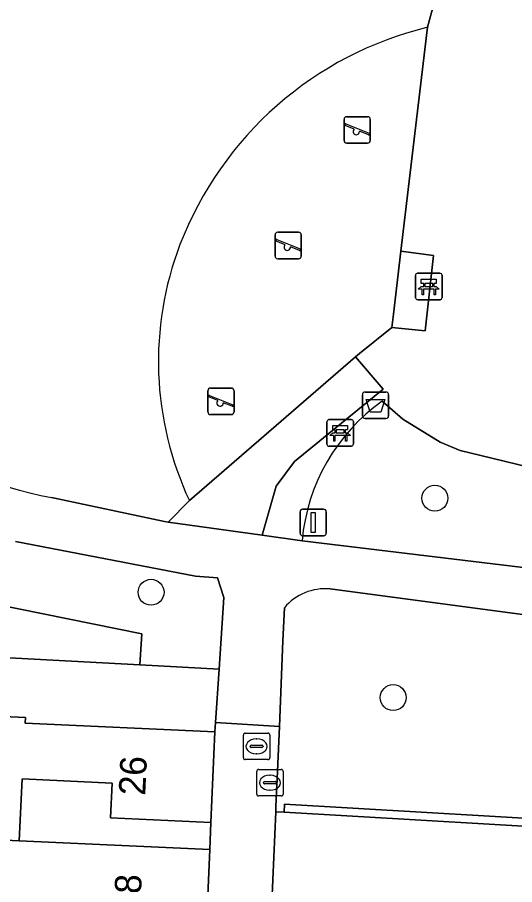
# Model space of a CAD drawing. Extents: x 162989 to 165008, y 383432 to 384338.
# Drawn here: x 164663.45 to 164682.21, y 383961.72 to 383994.47 of the extents above; entities that cross this region are included whole.
import ezdxf

# ---------------------------------------------------------------- set-up
doc = ezdxf.new("R2010")
doc.units = 0
for name, color, linetype in [('IMGEO_Afvalbak', 7, 'Continuous'), ('IMGEO_Bank', 7, 'Continuous'), ('IMGEO_Boom', 7, 'Continuous'), ('IMGEO_Brandkraan', 7, 'Continuous'), ('IMGEO_Erf', 7, 'Continuous'), ('IMGEO_Groenvoorziening', 7, 'Continuous'), ('IMGEO_Lichtmast', 7, 'Continuous'), ('IMGEO_Muur', 7, 'Continuous'), ('IMGEO_Pand', 7, 'Continuous'), ('IMGEO_Pand_nummerreeks', 7, 'Continuous'), ('IMGEO_Parkeervlak_open', 7, 'Continuous'), ('IMGEO_Rioolput', 7, 'Continuous'), ('IMGEO_Speelvoorziening', 7, 'Continuous'), ('IMGEO_Terreindeel_zand', 7, 'Continuous'), ('IMGEO_Voetpad_gesloten', 7, 'Continuous'), ('IMGEO_Voetpad_open', 7, 'Continuous')]:
    doc.layers.add(name, color=color, linetype=linetype)

msp = doc.modelspace()

# ---------------------------------------------------------------- linework, layer by layer
at = {"layer": 'IMGEO_Afvalbak'}
for p, q in [((164676.568, 383980.321), (164677.358, 383980.321)), ((164677.358, 383980.321), (164676.568, 383980.321)), ((164676.468, 383979.421), (164676.468, 383980.221)), ((164676.468, 383980.221), (164676.468, 383979.421)), ((164677.458, 383980.221), (164677.458, 383979.421)), ((164677.458, 383979.421), (164677.458, 383980.221)), ((164677.358, 383979.321), (164676.568, 383979.321)), ((164676.568, 383979.321), (164677.358, 383979.321))]:
    msp.add_line(p, q, dxfattribs=at)
msp.add_lwpolyline([(164676.611, 383980.035), (164677.315, 383980.035), (164677.166, 383979.565), (164676.76, 383979.565), (164676.611, 383980.035)], dxfattribs=at)
for centre, start, end in [((164676.568, 383980.221), 90, 180), ((164676.568, 383980.221), 90, 180), ((164677.358, 383980.221), 0, 90), ((164677.358, 383980.221), 360, 90), ((164676.568, 383979.421), 180, 270), ((164676.568, 383979.421), 180, 270), ((164677.358, 383979.421), 270, 0), ((164677.358, 383979.421), 270, 0)]:
    msp.add_arc(centre, 0.1, start, end, dxfattribs=at)
at = {"layer": 'IMGEO_Bank'}
for p, q in [((164678.473, 383983.881), (164678.473, 383984.722)), ((164678.473, 383984.722), (164678.473, 383983.881)), ((164678.548, 383984.806), (164679.389, 383984.806)), ((164679.389, 383984.806), (164678.548, 383984.806)), ((164679.473, 383984.731), (164679.473, 383983.89)), ((164679.473, 383983.89), (164679.473, 383984.731)), ((164678.782, 383984.312), (164678.782, 383984.418)), ((164678.826, 383984.418), (164678.826, 383984.312)), ((164679.114, 383984.424), (164678.832, 383984.424)), ((164678.832, 383984.306), (164679.114, 383984.306)), ((164679.12, 383984.312), (164679.12, 383984.418)), ((164679.164, 383984.418), (164679.164, 383984.312)), ((164679.17, 383984.204), (164678.777, 383984.204)), ((164679.398, 383983.806), (164678.557, 383983.806)), ((164678.557, 383983.806), (164679.398, 383983.806)), ((164675.13, 383978.353), (164675.13, 383979.194)), ((164675.13, 383979.194), (164675.13, 383978.353)), ((164675.205, 383979.278), (164676.046, 383979.278)), ((164676.046, 383979.278), (164675.205, 383979.278)), ((164676.13, 383979.203), (164676.13, 383978.362)), ((164676.13, 383978.362), (164676.13, 383979.203)), ((164675.827, 383978.676), (164675.434, 383978.676)), ((164675.439, 383978.784), (164675.439, 383978.89)), ((164675.483, 383978.89), (164675.483, 383978.784)), ((164675.771, 383978.896), (164675.489, 383978.896)), ((164675.489, 383978.778), (164675.771, 383978.778)), ((164675.777, 383978.784), (164675.777, 383978.89)), ((164675.821, 383978.89), (164675.821, 383978.784)), ((164676.055, 383978.278), (164675.214, 383978.278)), ((164675.214, 383978.278), (164676.055, 383978.278))]:
    msp.add_line(p, q, dxfattribs=at)
for points in [[(164678.776, 383984.424), (164678.69, 383984.424), (164678.69, 383984.585), (164679.253, 383984.585), (164679.253, 383984.424), (164679.17, 383984.424)], [(164678.72, 383984.204), (164678.578, 383984.204), (164678.69, 383984.306), (164678.776, 383984.306)], [(164679.17, 383984.306), (164679.253, 383984.306), (164679.365, 383984.204), (164679.226, 383984.204)], [(164678.77, 383984.197), (164678.77, 383983.99), (164678.727, 383983.99), (164678.727, 383984.197)], [(164679.22, 383984.197), (164679.22, 383983.99), (164679.176, 383983.99), (164679.176, 383984.197)], [(164675.433, 383978.896), (164675.347, 383978.896), (164675.347, 383979.057), (164675.91, 383979.057), (164675.91, 383978.896), (164675.827, 383978.896)], [(164675.377, 383978.676), (164675.235, 383978.676), (164675.347, 383978.778), (164675.433, 383978.778)], [(164675.427, 383978.669), (164675.427, 383978.462), (164675.384, 383978.462), (164675.384, 383978.669)], [(164675.827, 383978.778), (164675.91, 383978.778), (164676.022, 383978.676), (164675.883, 383978.676)], [(164675.877, 383978.669), (164675.877, 383978.462), (164675.833, 383978.462), (164675.833, 383978.669)]]:
    msp.add_lwpolyline(points, dxfattribs=at)
for centre, radius, start, end in [((164678.551, 383984.728), 0.0779, 92.4484, 184.2845), ((164678.551, 383984.728), 0.0779, 92.4484, 184.2845), ((164679.395, 383984.728), 0.0779, 2.4484, 94.2845), ((164679.395, 383984.728), 0.0779, 2.4484, 94.2845), ((164678.775, 383984.417), 0.00671, 2.8957, 87.1043), ((164678.775, 383984.313), 0.00671, 272.8957, 357.1043), ((164678.832, 383984.417), 0.00671, 92.8957, 177.1043), ((164678.832, 383984.313), 0.00671, 182.8957, 267.1043), ((164679.114, 383984.417), 0.00671, 2.8957, 87.1043), ((164679.114, 383984.313), 0.00671, 272.8957, 357.1043), ((164679.171, 383984.417), 0.00671, 92.8957, 177.1043), ((164679.171, 383984.313), 0.00671, 182.8957, 267.1043), ((164678.551, 383983.884), 0.0779, 182.4484, 274.2845), ((164678.551, 383983.884), 0.0779, 182.4484, 274.2845), ((164678.72, 383984.197), 0.00671, 2.8957, 87.1043), ((164678.777, 383984.197), 0.00671, 92.8957, 177.1043), ((164679.169, 383984.197), 0.00671, 2.8957, 87.1043), ((164679.226, 383984.197), 0.00671, 92.8957, 177.1043), ((164679.395, 383983.884), 0.0779, 272.4484, 4.2845), ((164679.395, 383983.884), 0.0779, 272.4484, 4.2845), ((164675.208, 383979.2), 0.0779, 92.4484, 184.2845), ((164675.208, 383979.2), 0.0779, 92.4484, 184.2845), ((164676.052, 383979.2), 0.0779, 2.4484, 94.2845), ((164676.052, 383979.2), 0.0779, 2.4484, 94.2845), ((164675.377, 383978.669), 0.00671, 2.8957, 87.1043), ((164675.434, 383978.669), 0.00671, 92.8957, 177.1043), ((164675.432, 383978.889), 0.00671, 2.8957, 87.1043), ((164675.432, 383978.785), 0.00671, 272.8957, 357.1043), ((164675.489, 383978.889), 0.00671, 92.8957, 177.1043), ((164675.489, 383978.785), 0.00671, 182.8957, 267.1043), ((164675.771, 383978.889), 0.00671, 2.8957, 87.1043), ((164675.771, 383978.785), 0.00671, 272.8957, 357.1043), ((164675.828, 383978.889), 0.00671, 92.8957, 177.1043), ((164675.828, 383978.785), 0.00671, 182.8957, 267.1043), ((164675.826, 383978.669), 0.00671, 2.8957, 87.1043), ((164675.883, 383978.669), 0.00671, 92.8957, 177.1043), ((164675.208, 383978.356), 0.0779, 182.4484, 274.2845), ((164675.208, 383978.356), 0.0779, 182.4484, 274.2845), ((164676.052, 383978.356), 0.0779, 272.4484, 4.2845), ((164676.052, 383978.356), 0.0779, 272.4484, 4.2845)]:
    msp.add_arc(centre, radius, start, end, dxfattribs=at)
at = {"layer": 'IMGEO_Boom'}
for centre in [(164679.202, 383976.312), (164668.494, 383972.761), (164677.631, 383968.785)]:
    msp.add_circle(centre, 0.489, dxfattribs=at)
at = {"layer": 'IMGEO_Brandkraan'}
for p, q in [((164671.976, 383966.518), (164671.976, 383967.37)), ((164672.051, 383967.444), (164672.903, 383967.444)), ((164672.464, 383967.224), (164672.489, 383967.224)), ((164672.977, 383967.37), (164672.977, 383966.518)), ((164672.235, 383966.938), (164672.235, 383966.95)), ((164672.673, 383966.901), (164672.275, 383966.901)), ((164672.278, 383966.987), (164672.676, 383966.987)), ((164672.719, 383966.95), (164672.719, 383966.938)), ((164672.487, 383966.664), (164672.462, 383966.664)), ((164672.903, 383966.444), (164672.051, 383966.444))]:
    msp.add_line(p, q, dxfattribs=at)
for points in [[(164671.976, 383966.518), (164671.976, 383967.37)], [(164672.051, 383967.444), (164672.903, 383967.444)], [(164672.977, 383967.37), (164672.977, 383966.518)], [(164672.903, 383966.444), (164672.051, 383966.444)]]:
    msp.add_lwpolyline(points, dxfattribs=at)
for centre, radius, start, end in [((164672.053, 383967.368), 0.0765, 91.552, 178.448), ((164672.053, 383967.368), 0.0765, 91.552, 178.448), ((164672.901, 383967.368), 0.0765, 1.552, 88.448), ((164672.901, 383967.368), 0.0765, 1.552, 88.448), ((164672.275, 383966.947), 0.0403, 85.8775, 175.7526), ((164672.272, 383966.937), 0.0366, 178.938, 274.7102), ((164672.676, 383966.944), 0.043, 264.8664, 352.4533), ((164672.68, 383966.949), 0.0386, 1.7309, 96.639), ((164672.053, 383966.52), 0.0765, 181.552, 268.448), ((164672.053, 383966.52), 0.0765, 181.552, 268.448), ((164672.901, 383966.52), 0.0765, 271.552, 358.448), ((164672.901, 383966.52), 0.0765, 271.552, 358.448)]:
    msp.add_arc(centre, radius, start, end, dxfattribs=at)
for centre, major_axis, ratio, start_param, end_param in [((164672.463, 383966.944), (-0.387, 0.002), 0.722429, 4.712389, 7.853982), ((164672.488, 383966.944), (-0.39, 0.002), 0.717154, 1.570796, 4.712389)]:
    msp.add_ellipse(centre, major_axis=major_axis, ratio=ratio, start_param=start_param, end_param=end_param, dxfattribs=at)
at = {"layer": 'IMGEO_Erf'}
msp.add_lwpolyline([(164670.75, 383964.07), (164666.963, 383964.242), (164667.023, 383965.557), (164663.626, 383965.712), (164663.519, 383963.379), (164670.713, 383963.051)], close=True, dxfattribs=at)
at = {"layer": 'IMGEO_Groenvoorziening'}
for points in [[(164740.469, 383980.533), (164734.208, 383991.718), (164732.785, 383994.238), (164730.379, 383996.68), (164725.325, 383999.446), (164723.878, 384000.209), (164697.4, 384005.191), (164680.435, 384002.443), (164680.388, 384000), (164680.377, 383999.449), (164678.927, 383994.091), (164677.948, 383985.858), (164677.921, 383985.633), (164679.154, 383985.48), (164678.839, 383982.636), (164677.58, 383982.761), (164676.36, 383981.774), (164676.211, 383981.645), (164677.254, 383980.426), (164673.911, 383977.703), (164673.22, 383976.769), (164672.691, 383974.915), (164674.194, 383974.706)], [(164678.927, 383994.091), (164680.377, 383999.449), (164680.388, 384000), (164680.435, 384002.443), (164679.428, 384002.203), (164678.778, 383995.823), (164677.64, 383994.807), (164674.003, 383998.159), (164670.124, 384000.931), (164663.45, 383999.749), (164662.531, 383999.586), (164658.249, 383998.524), (164656.973, 383998.032), (164649.227, 383994.405)], [(164644.891, 383988.305), (164644.862, 383987.67), (164652.482, 383978.971), (164656, 383975.555), (164658.915, 383973.579), (164662.551, 383972.322), (164668.144, 383971.189), (164668.067, 383970.018), (164671.062, 383969.854), (164671.242, 383972.567), (164671, 383973.306), (164670.167, 383973.375), (164663.381, 383974.676)], [(164681.762, 383977.723), (164680.159, 383978.113), (164679.397, 383978.432), (164677.993, 383979.298), (164677.219, 383979.981)], [(164677.219, 383979.981), (164677.993, 383979.298), (164679.397, 383978.432), (164680.159, 383978.113), (164681.762, 383977.723), (164684.847, 383976.967), (164685.483, 383976.756), (164685.888, 383976.496), (164686.494, 383975.756), (164686.746, 383974.832), (164686.723, 383974.352), (164686.398, 383973.237), (164695.424, 383971.996), (164702.8, 383969.598), (164721.767, 383962.729)], [(164674.194, 383974.706), (164686.398, 383973.237), (164686.723, 383974.352), (164686.746, 383974.832), (164686.494, 383975.756), (164685.888, 383976.496), (164685.483, 383976.756), (164684.847, 383976.967), (164681.762, 383977.723)], [(164664.737, 383976.339), (164669.001, 383975.427), (164669.141, 383975.408), (164669.941, 383976.223)], [(164690.516, 383970.858), (164675.247, 383972.888)], [(164673.523, 383972.177), (164673.471, 383970.933), (164673.335, 383967.698), (164673.24, 383965.446), (164673.206, 383964.671), (164673.197, 383964.469), (164673.517, 383964.456), (164673.535, 383964.756), (164691.576, 383963.706), (164691.582, 383963.835), (164691.605, 383964.328), (164691.866, 383968.872)]]:
    msp.add_lwpolyline(points, dxfattribs=at)
for points in [[(164644.52, 383980.229), (164644.1, 383971.097), (164654.143, 383970.621), (164660.791, 383970.415), (164668.067, 383970.018), (164668.144, 383971.189), (164662.551, 383972.322), (164658.915, 383973.579), (164656, 383975.555), (164652.482, 383978.971), (164644.862, 383987.67)], [(164660.791, 383970.415), (164660.688, 383968.169), (164663.76, 383968.029), (164663.75, 383967.819), (164670.906, 383967.493), (164670.929, 383967.841), (164671.062, 383969.854), (164668.067, 383970.018)]]:
    msp.add_lwpolyline(points, close=True, dxfattribs=at)
for centre, radius, start, end in [((164682.095, 383981.064), 13.407, 103.6667, 158.9184), ((164681.156, 383981.474), 12.384, 159.13, 205.0898), ((164681.409, 383974.073), 7.243, 125.3461, 174.9888), ((164681.409, 383974.073), 7.243, 125.3461, 174.9888), ((164667.367, 383990.65), 14.551, 233.5557, 259.588), ((164675.071, 383970.87), 2.026, 85.0111, 139.8127)]:
    msp.add_arc(centre, radius, start, end, dxfattribs=at)
at = {"layer": 'IMGEO_Lichtmast'}
for p, q in [((164674.114, 383974.997), (164674.114, 383975.797)), ((164674.114, 383975.797), (164674.114, 383974.997)), ((164674.214, 383975.897), (164675.004, 383975.897)), ((164675.004, 383975.897), (164674.214, 383975.897)), ((164675.104, 383975.797), (164675.104, 383974.997)), ((164675.104, 383974.997), (164675.104, 383975.797)), ((164675.004, 383974.897), (164674.214, 383974.897)), ((164674.214, 383974.897), (164675.004, 383974.897))]:
    msp.add_line(p, q, dxfattribs=at)
msp.add_lwpolyline([(164674.534, 383975.772), (164674.684, 383975.772), (164674.684, 383975.022), (164674.534, 383975.022), (164674.534, 383975.772)], dxfattribs=at)
for centre, start, end in [((164674.214, 383975.797), 90, 180), ((164674.214, 383975.797), 90, 180), ((164675.004, 383975.797), 0, 90), ((164675.004, 383975.797), 360, 90), ((164674.214, 383974.997), 180, 270), ((164674.214, 383974.997), 180, 270), ((164675.004, 383974.997), 270, 0), ((164675.004, 383974.997), 270, 0)]:
    msp.add_arc(centre, 0.1, start, end, dxfattribs=at)
at = {"layer": 'IMGEO_Muur'}
msp.add_lwpolyline([(164673.535, 383964.756), (164673.517, 383964.456), (164691.562, 383963.406), (164691.576, 383963.706)], close=True, dxfattribs=at)
at = {"layer": 'IMGEO_Pand'}
for points in [[(164653.939, 383966.152), (164660.413, 383965.857), (164660.307, 383963.527), (164663.519, 383963.379), (164663.626, 383965.712), (164667.023, 383965.557), (164666.963, 383964.242), (164670.75, 383964.07), (164670.906, 383967.493), (164663.75, 383967.819), (164663.76, 383968.029), (164660.688, 383968.169), (164660.791, 383970.415), (164654.143, 383970.621)], [(164653.939, 383966.152), (164653.732, 383961.61), (164660.206, 383961.317), (164660.1, 383958.987), (164663.337, 383958.84), (164663.443, 383961.171), (164666.76, 383961.019), (164666.703, 383959.764), (164670.555, 383959.589), (164670.713, 383963.051), (164663.519, 383963.379), (164660.307, 383963.527), (164660.413, 383965.857)]]:
    msp.add_lwpolyline(points, close=True, dxfattribs=at)
at = {"layer": 'IMGEO_Parkeervlak_open'}
msp.add_lwpolyline([(164691.562, 383963.406), (164673.517, 383964.456), (164673.197, 383964.469), (164672.974, 383959.339), (164672.94, 383958.605), (164691.3, 383957.746), (164691.334, 383958.48), (164691.379, 383959.452), (164691.403, 383959.972)], close=True, dxfattribs=at)
at = {"layer": 'IMGEO_Rioolput'}
for p, q in [((164672.48, 383965.145), (164672.48, 383965.997)), ((164672.555, 383966.071), (164673.407, 383966.071)), ((164673.481, 383965.997), (164673.481, 383965.145)), ((164672.739, 383965.565), (164672.739, 383965.577)), ((164672.782, 383965.614), (164673.18, 383965.614)), ((164672.968, 383965.851), (164672.993, 383965.851)), ((164673.223, 383965.577), (164673.223, 383965.565)), ((164673.177, 383965.528), (164672.779, 383965.528)), ((164672.991, 383965.291), (164672.966, 383965.291)), ((164673.407, 383965.071), (164672.555, 383965.071))]:
    msp.add_line(p, q, dxfattribs=at)
for points in [[(164672.48, 383965.145), (164672.48, 383965.997)], [(164672.555, 383966.071), (164673.407, 383966.071)], [(164673.481, 383965.997), (164673.481, 383965.145)], [(164673.407, 383965.071), (164672.555, 383965.071)]]:
    msp.add_lwpolyline(points, dxfattribs=at)
for centre, radius, start, end in [((164672.557, 383965.995), 0.0765, 91.552, 178.448), ((164672.557, 383965.995), 0.0765, 91.552, 178.448), ((164673.405, 383965.995), 0.0765, 1.552, 88.448), ((164673.405, 383965.995), 0.0765, 1.552, 88.448), ((164672.779, 383965.574), 0.0403, 85.8775, 175.7526), ((164672.776, 383965.564), 0.0366, 178.938, 274.7102), ((164673.18, 383965.571), 0.043, 264.8664, 352.4533), ((164673.184, 383965.576), 0.0386, 1.7309, 96.639), ((164672.557, 383965.147), 0.0765, 181.552, 268.448), ((164672.557, 383965.147), 0.0765, 181.552, 268.448), ((164673.405, 383965.147), 0.0765, 271.552, 358.448), ((164673.405, 383965.147), 0.0765, 271.552, 358.448)]:
    msp.add_arc(centre, radius, start, end, dxfattribs=at)
for centre, major_axis, ratio, start_param, end_param in [((164672.967, 383965.571), (-0.387, 0.002), 0.722429, 4.712389, 7.853982), ((164672.992, 383965.571), (-0.39, 0.002), 0.717154, 1.570796, 4.712389)]:
    msp.add_ellipse(centre, major_axis=major_axis, ratio=ratio, start_param=start_param, end_param=end_param, dxfattribs=at)
at = {"layer": 'IMGEO_Speelvoorziening'}
for p, q in [((164675.774, 383989.816), (164675.774, 383990.616)), ((164675.774, 383990.616), (164675.774, 383989.816)), ((164675.843, 383990.441), (164676.719, 383990.088)), ((164675.874, 383990.716), (164676.664, 383990.716)), ((164676.664, 383990.716), (164675.874, 383990.716)), ((164676.764, 383990.616), (164676.764, 383989.816)), ((164676.764, 383989.816), (164676.764, 383990.616)), ((164676.157, 383990.244), (164675.818, 383990.381)), ((164676.695, 383990.028), (164676.355, 383990.165)), ((164676.664, 383989.716), (164675.874, 383989.716)), ((164675.874, 383989.716), (164676.664, 383989.716)), ((164673.172, 383985.452), (164673.172, 383986.252)), ((164673.172, 383986.252), (164673.172, 383985.452)), ((164673.272, 383986.352), (164674.062, 383986.352)), ((164674.062, 383986.352), (164673.272, 383986.352)), ((164674.162, 383986.252), (164674.162, 383985.452)), ((164674.162, 383985.452), (164674.162, 383986.252)), ((164673.555, 383985.88), (164673.216, 383986.017)), ((164673.241, 383986.077), (164674.117, 383985.724)), ((164674.093, 383985.664), (164673.753, 383985.801)), ((164674.062, 383985.352), (164673.272, 383985.352)), ((164673.272, 383985.352), (164674.062, 383985.352)), ((164670.635, 383979.57), (164670.635, 383980.37)), ((164670.635, 383980.37), (164670.635, 383979.57)), ((164670.735, 383980.47), (164671.525, 383980.47)), ((164671.525, 383980.47), (164670.735, 383980.47)), ((164671.625, 383980.37), (164671.625, 383979.57)), ((164671.625, 383979.57), (164671.625, 383980.37)), ((164671.018, 383979.998), (164670.679, 383980.135)), ((164670.704, 383980.195), (164671.58, 383979.842)), ((164671.556, 383979.782), (164671.216, 383979.919)), ((164671.525, 383979.47), (164670.735, 383979.47)), ((164670.735, 383979.47), (164671.525, 383979.47))]:
    msp.add_line(p, q, dxfattribs=at)
for centre, radius, start, end in [((164675.874, 383990.616), 0.1, 90, 180), ((164675.874, 383990.616), 0.1, 90, 180), ((164675.831, 383990.411), 0.0327, 68.078, 248.078), ((164676.664, 383990.616), 0.1, 0, 90), ((164676.664, 383990.616), 0.1, 360, 90), ((164676.236, 383990.154), 0.12, 130.9928, 5.1632), ((164675.874, 383989.816), 0.1, 180, 270), ((164675.874, 383989.816), 0.1, 180, 270), ((164676.664, 383989.816), 0.1, 270, 0), ((164676.664, 383989.816), 0.1, 270, 0), ((164676.707, 383990.058), 0.0327, 248.078, 68.078), ((164673.272, 383986.252), 0.1, 90, 180), ((164673.272, 383986.252), 0.1, 90, 180), ((164674.062, 383986.252), 0.1, 0, 90), ((164674.062, 383986.252), 0.1, 360, 90), ((164673.229, 383986.047), 0.0327, 68.078, 248.078), ((164673.634, 383985.79), 0.12, 130.9928, 5.1632), ((164674.105, 383985.694), 0.0327, 248.078, 68.078), ((164673.272, 383985.452), 0.1, 180, 270), ((164673.272, 383985.452), 0.1, 180, 270), ((164674.062, 383985.452), 0.1, 270, 0), ((164674.062, 383985.452), 0.1, 270, 0), ((164670.735, 383980.37), 0.1, 90, 180), ((164670.735, 383980.37), 0.1, 90, 180), ((164671.525, 383980.37), 0.1, 0, 90), ((164671.525, 383980.37), 0.1, 360, 90), ((164670.692, 383980.165), 0.0327, 68.078, 248.078), ((164671.097, 383979.908), 0.12, 130.9928, 5.1632), ((164671.568, 383979.812), 0.0327, 248.078, 68.078), ((164670.735, 383979.57), 0.1, 180, 270), ((164670.735, 383979.57), 0.1, 180, 270), ((164671.525, 383979.57), 0.1, 270, 0), ((164671.525, 383979.57), 0.1, 270, 0)]:
    msp.add_arc(centre, radius, start, end, dxfattribs=at)
at = {"layer": 'IMGEO_Terreindeel_zand'}
for points in [[(164677.921, 383985.633), (164677.948, 383985.858), (164678.927, 383994.091)], [(164669.941, 383976.223), (164676.211, 383981.645), (164676.36, 383981.774), (164677.58, 383982.761), (164677.639, 383983.256), (164677.921, 383985.633)]]:
    msp.add_lwpolyline(points, dxfattribs=at)
for centre, radius, start, end in [((164682.095, 383981.064), 13.407, 103.6667, 158.9184), ((164681.156, 383981.474), 12.384, 159.13, 205.0898)]:
    msp.add_arc(centre, radius, start, end, dxfattribs=at)
at = {"layer": 'IMGEO_Voetpad_gesloten'}
for points in [[(164721.767, 383962.729), (164702.8, 383969.598), (164695.424, 383971.996), (164686.398, 383973.237), (164674.194, 383974.706), (164672.691, 383974.915), (164669.141, 383975.408), (164669.001, 383975.427), (164664.737, 383976.339)], [(164663.381, 383974.676), (164670.167, 383973.375), (164671, 383973.306), (164671.242, 383972.567), (164671.062, 383969.854), (164670.929, 383967.841), (164673.335, 383967.698), (164673.471, 383970.933), (164673.523, 383972.177)], [(164675.247, 383972.888), (164690.516, 383970.858)]]:
    msp.add_lwpolyline(points, dxfattribs=at)
for centre, radius, start, end in [((164667.367, 383990.65), 14.551, 233.5557, 259.588), ((164675.071, 383970.87), 2.026, 85.0111, 139.8127)]:
    msp.add_arc(centre, radius, start, end, dxfattribs=at)
at = {"layer": 'IMGEO_Voetpad_open'}
for points in [[(164679.154, 383985.48), (164677.921, 383985.633), (164677.639, 383983.256), (164677.58, 383982.761), (164678.839, 383982.636)], [(164676.211, 383981.645), (164669.941, 383976.223), (164669.141, 383975.408), (164672.691, 383974.915), (164673.22, 383976.769), (164673.911, 383977.703), (164677.254, 383980.426)], [(164672.629, 383951.924), (164672.94, 383958.605), (164672.974, 383959.339), (164673.197, 383964.469), (164673.206, 383964.671), (164673.24, 383965.446), (164673.335, 383967.698), (164670.929, 383967.841), (164670.906, 383967.493), (164670.75, 383964.07), (164670.713, 383963.051), (164670.555, 383959.589), (164670.505, 383958.513), (164670.35, 383955.119), (164670.299, 383953.977), (164670.146, 383950.616), (164669.587, 383938.208), (164668.93, 383938.233), (164667.097, 383938.316), (164666.685, 383929.118), (164669.109, 383928.999), (164669.409, 383935.383), (164671.738, 383935.29), (164671.871, 383937.609)]]:
    msp.add_lwpolyline(points, close=True, dxfattribs=at)

# ---------------------------------------------------------------- texts
at = {"layer": 'IMGEO_Pand_nummerreeks'}
for s, rotation, p in [('26', 87.3906, (164668.273, 383965.071)), ('28', 87.3869, (164668.079, 383960.612))]:
    msp.add_text(s, height=1, rotation=rotation, dxfattribs=at).set_placement(p)

doc.saveas('drawing.dxf')
